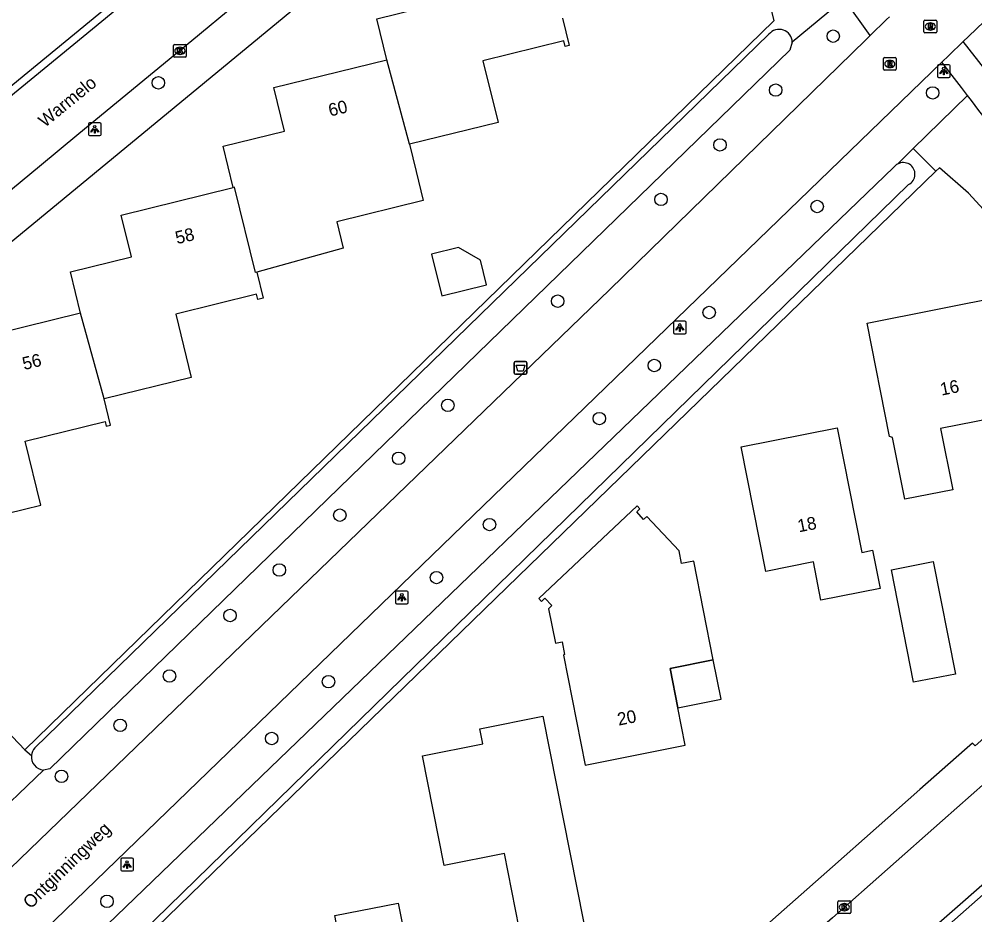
# Model space of a CAD drawing. Extents: x 157663 to 158496, y 379212 to 380934.
# Drawn here: x 158204.6 to 158279.6, y 380405 to 380475.4 of the extents above; entities that cross this region are included whole.
import ezdxf

# ---------------------------------------------------------------- set-up
doc = ezdxf.new("R2010")
doc.units = 0
for name, color, linetype in [('IMGEO_Afvalbak', 7, 'Continuous'), ('IMGEO_Berm_groen', 7, 'Continuous'), ('IMGEO_Boom', 7, 'Continuous'), ('IMGEO_Groenvoorziening', 7, 'Continuous'), ('IMGEO_Kolk', 7, 'Continuous'), ('IMGEO_Lichtpunt', 7, 'Continuous'), ('IMGEO_Openbare_ruimte_label', 7, 'Continuous'), ('IMGEO_Pand', 7, 'Continuous'), ('IMGEO_Pand_nummerreeks', 7, 'Continuous'), ('IMGEO_Pand_overbouw', 7, 'Continuous'), ('IMGEO_Rijbaan_lokaal_gesloten', 7, 'Continuous'), ('IMGEO_Rijbaan_lokaal_open', 7, 'Continuous'), ('IMGEO_Rioolput', 7, 'Continuous'), ('IMGEO_Voetpad_open', 7, 'Continuous'), ('IMGEO_Waterloop', 7, 'Continuous')]:
    doc.layers.add(name, color=color, linetype=linetype)

msp = doc.modelspace()

# ---------------------------------------------------------------- linework, layer by layer
at = {"layer": 'IMGEO_Afvalbak'}
for p, q in [((158243.52, 380448.481), (158244.31, 380448.481)), ((158244.31, 380448.481), (158243.52, 380448.481)), ((158243.42, 380447.581), (158243.42, 380448.381)), ((158243.42, 380448.381), (158243.42, 380447.581)), ((158244.41, 380448.381), (158244.41, 380447.581)), ((158244.41, 380447.581), (158244.41, 380448.381)), ((158244.31, 380447.481), (158243.52, 380447.481)), ((158243.52, 380447.481), (158244.31, 380447.481))]:
    msp.add_line(p, q, dxfattribs=at)
msp.add_lwpolyline([(158243.563, 380448.195), (158244.267, 380448.195), (158244.118, 380447.725), (158243.712, 380447.725), (158243.563, 380448.195)], dxfattribs=at)
for centre, start, end in [((158243.52, 380448.381), 90, 180), ((158243.52, 380448.381), 90, 180), ((158244.31, 380448.381), 0, 90), ((158244.31, 380448.381), 360, 90), ((158243.52, 380447.581), 180, 270), ((158243.52, 380447.581), 180, 270), ((158244.31, 380447.581), 270, 0), ((158244.31, 380447.581), 270, 0)]:
    msp.add_arc(centre, 0.1, start, end, dxfattribs=at)
at = {"layer": 'IMGEO_Berm_groen'}
for points in [[(158269.334, 380476.98), (158265.254, 380473.57)], [(158274.753, 380465.203), (158279.013, 380469.39)], [(158273.526, 380463.997), (158274.753, 380465.203)], [(158206.469, 380416.402), (158201.9, 380412.048)]]:
    msp.add_lwpolyline(points, dxfattribs=at)
at = {"layer": 'IMGEO_Boom'}
for centre in [(158268.47, 380474.034), (158215.485, 380470.372), (158263.953, 380469.803), (158276.278, 380469.582), (158259.577, 380465.497), (158254.946, 380461.215), (158267.208, 380460.66), (158246.836, 380453.225), (158258.732, 380452.333), (158254.42, 380448.17), (158238.212, 380445.047), (158250.108, 380444.006), (158234.346, 380440.884), (158229.736, 380436.423), (158241.483, 380435.679), (158224.978, 380432.111), (158237.32, 380431.516), (158221.112, 380428.542), (158216.354, 380423.784), (158228.844, 380423.338), (158212.488, 380419.918), (158224.383, 380418.877), (158207.878, 380415.903), (158211.447, 380406.089)]:
    msp.add_circle(centre, 0.489, dxfattribs=at)
at = {"layer": 'IMGEO_Groenvoorziening'}
for points in [[(158247.453, 380506.107), (158249.805, 380505.05), (158251.493, 380504.031), (158253.066, 380502.84), (158254.505, 380501.492), (158255.796, 380500), (158257.354, 380497.789), (158258.356, 380495.931), (158259.158, 380493.979), (158259.752, 380491.953), (158263.809, 380475.249), (158204.989, 380417.99)], [(158276.529, 380463.435), (158274.753, 380465.203)], [(158233.333, 380377.826), (158212.706, 380401.465), (158276.529, 380463.435)], [(158295.076, 380432.348), (158293.72, 380433.506), (158292.249, 380435.007), (158290.942, 380436.654), (158289.815, 380438.428), (158288.879, 380440.31), (158288.146, 380442.279), (158287.622, 380444.315), (158287.402, 380445.849), (158286.736, 380448.807), (158285.765, 380451.68), (158284.499, 380454.435), (158282.951, 380457.043), (158281.14, 380459.474), (158279.084, 380461.703), (158276.807, 380463.705), (158276.529, 380463.435)], [(158195.106, 380450.632), (158202.56, 380420.525), (158204.989, 380417.99)], [(158204.989, 380417.99), (158205.522, 380417.551)]]:
    msp.add_lwpolyline(points, dxfattribs=at)
at = {"layer": 'IMGEO_Kolk'}
for p, q in [((158216.675, 380472.457), (158216.675, 380473.309)), ((158216.75, 380473.383), (158217.602, 380473.383)), ((158217.163, 380473.163), (158217.188, 380473.163)), ((158217.676, 380473.309), (158217.676, 380472.457)), ((158217.186, 380472.603), (158217.161, 380472.603)), ((158217.602, 380472.383), (158216.75, 380472.383)), ((158268.841, 380405.205), (158268.841, 380406.057)), ((158268.916, 380406.131), (158269.768, 380406.131)), ((158269.329, 380405.911), (158269.354, 380405.911)), ((158269.842, 380406.057), (158269.842, 380405.205)), ((158269.768, 380405.131), (158268.916, 380405.131)), ((158269.352, 380405.351), (158269.327, 380405.351))]:
    msp.add_line(p, q, dxfattribs=at)
for points in [[(158216.675, 380472.457), (158216.675, 380473.309)], [(158216.75, 380473.383), (158217.602, 380473.383)], [(158217.676, 380473.309), (158217.676, 380472.457)], [(158216.996, 380473.083), (158217.119, 380473.083), (158217.119, 380472.932), (158217.249, 380473.083), (158217.413, 380473.083), (158217.267, 380472.932), (158217.42, 380472.683), (158217.268, 380472.683), (158217.183, 380472.847), (158217.119, 380472.78), (158217.119, 380472.683), (158216.996, 380472.683), (158216.996, 380473.083)], [(158217.602, 380472.383), (158216.75, 380472.383)], [(158268.841, 380405.205), (158268.841, 380406.057)], [(158268.916, 380406.131), (158269.768, 380406.131)], [(158269.162, 380405.831), (158269.285, 380405.831), (158269.285, 380405.68), (158269.415, 380405.831), (158269.579, 380405.831), (158269.433, 380405.68), (158269.586, 380405.431), (158269.434, 380405.431), (158269.349, 380405.595), (158269.285, 380405.528), (158269.285, 380405.431), (158269.162, 380405.431), (158269.162, 380405.831)], [(158269.842, 380406.057), (158269.842, 380405.205)], [(158269.768, 380405.131), (158268.916, 380405.131)]]:
    msp.add_lwpolyline(points, dxfattribs=at)
for centre, start, end in [((158216.752, 380473.307), 91.55205, 178.44795), ((158216.752, 380473.307), 91.55205, 178.44795), ((158217.6, 380473.307), 1.55205, 88.44795), ((158217.6, 380473.307), 1.55205, 88.44795), ((158216.752, 380472.459), 181.55205, 268.44795), ((158216.752, 380472.459), 181.55205, 268.44795), ((158217.6, 380472.459), 271.55205, 358.44795), ((158217.6, 380472.459), 271.55205, 358.44795), ((158268.918, 380406.055), 91.55205, 178.44795), ((158268.918, 380406.055), 91.55205, 178.44795), ((158269.766, 380406.055), 1.55205, 88.44795), ((158269.766, 380406.055), 1.55205, 88.44795), ((158268.918, 380405.207), 181.55205, 268.44795), ((158268.918, 380405.207), 181.55205, 268.44795), ((158269.766, 380405.207), 271.55205, 358.44795), ((158269.766, 380405.207), 271.55205, 358.44795)]:
    msp.add_arc(centre, 0.0765, start, end, dxfattribs=at)
for centre, major_axis, ratio, start_param, end_param in [((158217.162, 380472.883), (-0.387, 0.002), 0.722429, 4.712389, 7.853982), ((158217.187, 380472.883), (-0.39, 0.002), 0.717154, 1.570796, 4.712389), ((158269.328, 380405.631), (-0.387, 0.002), 0.722429, 4.712389, 7.853982), ((158269.353, 380405.631), (-0.39, 0.002), 0.717154, 1.570796, 4.712389)]:
    msp.add_ellipse(centre, major_axis=major_axis, ratio=ratio, start_param=start_param, end_param=end_param, dxfattribs=at)
at = {"layer": 'IMGEO_Lichtpunt'}
for p, q in [((158276.649, 380471.698), (158276.649, 380470.891)), ((158276.649, 380471.698), (158276.649, 380470.891)), ((158277.551, 380471.793), (158276.743, 380471.793)), ((158277.551, 380471.793), (158276.743, 380471.793)), ((158277.645, 380470.891), (158277.645, 380471.698)), ((158277.645, 380470.891), (158277.645, 380471.698)), ((158276.743, 380470.797), (158277.551, 380470.797)), ((158276.743, 380470.797), (158277.551, 380470.797)), ((158210.888, 380467.223), (158210.08, 380467.223)), ((158210.888, 380467.223), (158210.08, 380467.223)), ((158209.986, 380467.128), (158209.986, 380466.321)), ((158209.986, 380467.128), (158209.986, 380466.321)), ((158210.982, 380466.321), (158210.982, 380467.128)), ((158210.982, 380466.321), (158210.982, 380467.128)), ((158210.08, 380466.227), (158210.888, 380466.227)), ((158210.08, 380466.227), (158210.888, 380466.227)), ((158255.919, 380451.562), (158255.919, 380450.755)), ((158255.919, 380451.562), (158255.919, 380450.755)), ((158256.821, 380451.657), (158256.013, 380451.657)), ((158256.821, 380451.657), (158256.013, 380451.657)), ((158256.915, 380450.755), (158256.915, 380451.562)), ((158256.915, 380450.755), (158256.915, 380451.562)), ((158256.013, 380450.661), (158256.821, 380450.661)), ((158256.013, 380450.661), (158256.821, 380450.661)), ((158235, 380430.46), (158234.192, 380430.46)), ((158235, 380430.46), (158234.192, 380430.46)), ((158234.098, 380430.365), (158234.098, 380429.558)), ((158234.098, 380430.365), (158234.098, 380429.558)), ((158235.094, 380429.558), (158235.094, 380430.365)), ((158235.094, 380429.558), (158235.094, 380430.365)), ((158234.192, 380429.464), (158235, 380429.464)), ((158234.192, 380429.464), (158235, 380429.464)), ((158212.526, 380409.384), (158212.526, 380408.577)), ((158212.526, 380409.384), (158212.526, 380408.577)), ((158213.428, 380409.479), (158212.62, 380409.479)), ((158213.428, 380409.479), (158212.62, 380409.479)), ((158213.522, 380408.577), (158213.522, 380409.384)), ((158213.522, 380408.577), (158213.522, 380409.384)), ((158212.62, 380408.483), (158213.428, 380408.483)), ((158212.62, 380408.483), (158213.428, 380408.483))]:
    msp.add_line(p, q, dxfattribs=at)
for points in [[(158277.023, 380471.362), (158277.062, 380471.334), (158276.874, 380471.072), (158276.836, 380471.099), (158277.023, 380471.362)], [(158277.125, 380471.314), (158277.172, 380471.314), (158277.172, 380470.992), (158277.125, 380470.992), (158277.125, 380471.314)], [(158277.235, 380471.334), (158277.273, 380471.361), (158277.46, 380471.099), (158277.421, 380471.071), (158277.235, 380471.334)], [(158210.36, 380466.792), (158210.399, 380466.764), (158210.211, 380466.502), (158210.173, 380466.529), (158210.36, 380466.792)], [(158210.462, 380466.744), (158210.509, 380466.744), (158210.509, 380466.422), (158210.462, 380466.422), (158210.462, 380466.744)], [(158210.572, 380466.764), (158210.61, 380466.791), (158210.797, 380466.529), (158210.758, 380466.501), (158210.572, 380466.764)], [(158256.293, 380451.226), (158256.332, 380451.198), (158256.144, 380450.936), (158256.106, 380450.963), (158256.293, 380451.226)], [(158256.395, 380451.178), (158256.442, 380451.178), (158256.442, 380450.856), (158256.395, 380450.856), (158256.395, 380451.178)], [(158256.505, 380451.198), (158256.543, 380451.225), (158256.73, 380450.963), (158256.691, 380450.935), (158256.505, 380451.198)], [(158234.472, 380430.029), (158234.511, 380430.001), (158234.323, 380429.739), (158234.285, 380429.766), (158234.472, 380430.029)], [(158234.574, 380429.981), (158234.621, 380429.981), (158234.621, 380429.659), (158234.574, 380429.659), (158234.574, 380429.981)], [(158234.684, 380430.001), (158234.722, 380430.028), (158234.909, 380429.766), (158234.87, 380429.738), (158234.684, 380430.001)], [(158212.9, 380409.048), (158212.939, 380409.02), (158212.751, 380408.758), (158212.713, 380408.785), (158212.9, 380409.048)], [(158213.002, 380409), (158213.049, 380409), (158213.049, 380408.678), (158213.002, 380408.678), (158213.002, 380409)], [(158213.112, 380409.02), (158213.15, 380409.047), (158213.337, 380408.785), (158213.298, 380408.757), (158213.112, 380409.02)]]:
    msp.add_lwpolyline(points, dxfattribs=at)
for centre in [(158277.148, 380471.496), (158210.485, 380466.926), (158256.418, 380451.36), (158234.597, 380430.163), (158213.025, 380409.182)]:
    msp.add_circle(centre, 0.0994, dxfattribs=at)
for centre, start, end in [((158276.743, 380471.698), 90, 180), ((158276.743, 380471.698), 90, 180), ((158277.551, 380471.698), 0, 90), ((158277.551, 380471.698), 0, 90), ((158276.743, 380470.891), 180, 270), ((158276.743, 380470.891), 180, 270), ((158277.551, 380470.891), 270, 0), ((158277.551, 380470.891), 270, 360), ((158210.08, 380467.128), 90, 180), ((158210.08, 380467.128), 90, 180), ((158210.888, 380467.128), 0, 90), ((158210.888, 380467.128), 0, 90), ((158210.08, 380466.321), 180, 270), ((158210.08, 380466.321), 180, 270), ((158210.888, 380466.321), 270, 0), ((158210.888, 380466.321), 270, 360), ((158256.013, 380451.562), 90, 180), ((158256.013, 380451.562), 90, 180), ((158256.821, 380451.562), 0, 90), ((158256.821, 380451.562), 0, 90), ((158256.013, 380450.755), 180, 270), ((158256.013, 380450.755), 180, 270), ((158256.821, 380450.755), 270, 0), ((158256.821, 380450.755), 270, 360), ((158234.192, 380430.365), 90, 180), ((158234.192, 380430.365), 90, 180), ((158235, 380430.365), 0, 90), ((158235, 380430.365), 0, 90), ((158234.192, 380429.558), 180, 270), ((158234.192, 380429.558), 180, 270), ((158235, 380429.558), 270, 0), ((158235, 380429.558), 270, 360), ((158212.62, 380409.384), 90, 180), ((158212.62, 380409.384), 90, 180), ((158213.428, 380409.384), 0, 90), ((158213.428, 380409.384), 0, 90), ((158212.62, 380408.577), 180, 270), ((158212.62, 380408.577), 180, 270), ((158213.428, 380408.577), 270, 0), ((158213.428, 380408.577), 270, 360)]:
    msp.add_arc(centre, 0.0946, start, end, dxfattribs=at)
at = {"layer": 'IMGEO_Pand'}
for points in [[(158233.427, 380472.19), (158232.637, 380475.402), (158237.416, 380476.576), (158236.587, 380479.949), (158245.461, 380482.13)], [(158247.21, 380475.457), (158247.738, 380473.308), (158247.426, 380473.231), (158247.32, 380473.66), (158240.966, 380472.099), (158242.154, 380467.267), (158235.199, 380465.559)], [(158221.367, 380462.154), (158220.57, 380465.396), (158225.392, 380466.581), (158224.55, 380470.008), (158233.427, 380472.19)], [(158235.199, 380465.559), (158233.427, 380472.19)], [(158235.199, 380465.559), (158235.727, 380463.407), (158236.287, 380461.123), (158229.486, 380459.452), (158229.993, 380457.39), (158223.223, 380455.496)], [(158209.383, 380452.279), (158208.586, 380455.523), (158213.377, 380456.7), (158212.568, 380459.992), (158221.367, 380462.154)], [(158223.223, 380455.496), (158223.12, 380455.467), (158221.472, 380462.181), (158221.367, 380462.154)], [(158241.251, 380454.502), (158240.773, 380456.452), (158239.049, 380457.432), (158236.937, 380456.914), (158237.74, 380453.641), (158241.251, 380454.502)], [(158223.223, 380455.496), (158223.721, 380453.469), (158223.292, 380453.364), (158223.192, 380453.771), (158216.845, 380452.211), (158218.069, 380447.232), (158211.227, 380445.551)], [(158271.136, 380451.509), (158282.039, 380453.661), (158283.83, 380444.59), (158276.9, 380443.222), (158277.849, 380438.415), (158274.084, 380437.672), (158273.126, 380442.527), (158272.893, 380442.606), (158271.136, 380451.509)], [(158209.383, 380452.279), (158200.542, 380450.107), (158201.376, 380446.711), (158196.525, 380445.519), (158199.004, 380435.428)], [(158211.227, 380445.551), (158209.383, 380452.279)], [(158201.094, 380435.942), (158206.259, 380437.211), (158205.028, 380442.222), (158211.307, 380443.764), (158211.393, 380443.415), (158211.731, 380443.498), (158211.227, 380445.551)], [(158266.914, 380432.744), (158263.166, 380432.004), (158261.236, 380441.778), (158268.782, 380443.268), (158270.711, 380433.493), (158271.564, 380433.661), (158272.155, 380430.669), (158267.504, 380429.751), (158266.914, 380432.744)], [(158257.517, 380432.817), (158256.562, 380432.629), (158256.366, 380433.623), (158253.846, 380436.319), (158253.586, 380436.081), (158253.049, 380436.672), (158253.293, 380436.917), (158253.07, 380437.14), (158245.35, 380429.875), (158245.554, 380429.646), (158245.836, 380429.897), (158246.382, 380429.313), (158246.119, 380429.061), (158246.657, 380426.359), (158247.188, 380426.468), (158247.362, 380425.488), (158247.285, 380425.435), (158248.99, 380416.796), (158256.849, 380418.347), (158256.268, 380421.291), (158255.657, 380424.385), (158259.049, 380425.055), (158257.517, 380432.817)], [(158274.782, 380423.292), (158273.038, 380432.131), (158276.318, 380432.779), (158278.062, 380423.939), (158274.782, 380423.292)], [(158249.925, 380399.091), (158244.97, 380398.113), (158242.653, 380409.853), (158237.91, 380408.917), (158236.214, 380417.513), (158240.957, 380418.449), (158240.721, 380419.647), (158245.675, 380420.625), (158249.925, 380399.091)], [(158237.414, 380390.287), (158234.076, 380389.629), (158233.471, 380392.692), (158224.197, 380390.862), (158222.248, 380400.737), (158229.867, 380402.241), (158229.329, 380404.968), (158234.322, 380405.953), (158237.414, 380390.287)]]:
    msp.add_lwpolyline(points, dxfattribs=at)
at = {"layer": 'IMGEO_Pand_overbouw'}
msp.add_lwpolyline([(158259.049, 380425.055), (158255.657, 380424.385), (158256.268, 380421.291), (158259.66, 380421.96)], close=True, dxfattribs=at)
at = {"layer": 'IMGEO_Rijbaan_lokaal_gesloten'}
for points in [[(158278.68, 380473.614), (158279.097, 380474.018), (158282.116, 380476.953), (158305.818, 380500), (158341.944, 380535.126), (158342.036, 380535.216)], [(158272.883, 380475.555), (158272.656, 380475.334), (158271.369, 380474.079)], [(158271.369, 380474.079), (158271.031, 380473.749), (158250.925, 380454.131), (158203.076, 380407.926)], [(158277.006, 380471.994), (158277.54, 380472.51), (158278.68, 380473.614)], [(158204.985, 380402.319), (158277.006, 380471.994)]]:
    msp.add_lwpolyline(points, dxfattribs=at)
at = {"layer": 'IMGEO_Rijbaan_lokaal_open'}
for points in [[(158185.161, 380454.009), (158187.689, 380456.02), (158203.743, 380469.21), (158209.588, 380474.011), (158227.179, 380488.487)], [(158233.356, 380486.647), (158230.451, 380483.891), (158221.604, 380476.545), (158218.116, 380473.682), (158209.246, 380466.364), (158206.145, 380463.806), (158197.636, 380456.782), (158194.731, 380454.379), (158190.688, 380451.037), (158189.757, 380450.307)], [(158240.377, 380372.25), (158243.899, 380375.374), (158247.291, 380378.383), (158256.668, 380386.653), (158260.048, 380389.643), (158265.799, 380394.72), (158268.71, 380397.255), (158272.487, 380400.59), (158275.064, 380402.899), (158280.349, 380407.546), (158283.753, 380410.559), (158293.144, 380418.837), (158296.552, 380421.825), (158297.311, 380422.499), (158300.184, 380425.29)], [(158290.558, 380424.363), (158280.432, 380415.427), (158277.036, 380412.427), (158268.418, 380404.808), (158265.005, 380401.815), (158264.255, 380401.144), (158260.861, 380398.145), (158251.843, 380390.163), (158248.452, 380387.176), (158240.599, 380380.224), (158237.209, 380377.235), (158234.426, 380374.771)]]:
    msp.add_lwpolyline(points, dxfattribs=at)
at = {"layer": 'IMGEO_Rioolput'}
for p, q in [((158275.595, 380474.371), (158275.595, 380475.223)), ((158275.67, 380475.297), (158276.522, 380475.297)), ((158276.083, 380475.077), (158276.108, 380475.077)), ((158276.596, 380475.223), (158276.596, 380474.371)), ((158276.522, 380474.297), (158275.67, 380474.297)), ((158276.106, 380474.517), (158276.081, 380474.517)), ((158272.412, 380471.433), (158272.412, 380472.285)), ((158272.487, 380472.359), (158273.339, 380472.359)), ((158272.9, 380472.139), (158272.925, 380472.139)), ((158273.413, 380472.285), (158273.413, 380471.433)), ((158273.339, 380471.359), (158272.487, 380471.359)), ((158272.923, 380471.579), (158272.898, 380471.579))]:
    msp.add_line(p, q, dxfattribs=at)
for points in [[(158275.595, 380474.371), (158275.595, 380475.223)], [(158275.67, 380475.297), (158276.522, 380475.297)], [(158276.184, 380474.995), (158275.932, 380474.997), (158275.932, 380474.597)], [(158275.932, 380474.597), (158276.056, 380474.597), (158276.056, 380474.759), (158276.067, 380474.759)], [(158276.11, 380474.916), (158276.056, 380474.916), (158276.056, 380474.835)], [(158276.056, 380474.835), (158276.108, 380474.835)], [(158276.114, 380474.73), (158276.185, 380474.597), (158276.325, 380474.597), (158276.26, 380474.723)], [(158276.596, 380475.223), (158276.596, 380474.371)], [(158276.522, 380474.297), (158275.67, 380474.297)], [(158272.412, 380471.433), (158272.412, 380472.285)], [(158272.487, 380472.359), (158273.339, 380472.359)], [(158273.001, 380472.057), (158272.749, 380472.059), (158272.749, 380471.659)], [(158272.749, 380471.659), (158272.873, 380471.659), (158272.873, 380471.821), (158272.884, 380471.821)], [(158272.927, 380471.978), (158272.873, 380471.978), (158272.873, 380471.897)], [(158272.873, 380471.897), (158272.925, 380471.897)], [(158272.931, 380471.792), (158273.002, 380471.659), (158273.142, 380471.659), (158273.077, 380471.785)], [(158273.413, 380472.285), (158273.413, 380471.433)], [(158273.339, 380471.359), (158272.487, 380471.359)]]:
    msp.add_lwpolyline(points, dxfattribs=at)
for centre, radius, start, end in [((158275.672, 380475.221), 0.0765, 91.55205, 178.44795), ((158275.672, 380475.221), 0.0765, 91.55205, 178.44795), ((158276.066, 380474.706), 0.0533, 26.02933, 88.69889), ((158276.092, 380475.024), 0.19, 274.7715, 282.96867), ((158276.116, 380474.82), 0.0964, 77.00612, 93.18647), ((158276.13, 380474.877), 0.0378, 276.66336, 79.67722), ((158276.183, 380474.885), 0.109, 350.36119, 89.41601), ((158276.181, 380474.885), 0.112, 277.58423, 350.98172), ((158276.165, 380474.67), 0.108, 29.51342, 73.79051), ((158276.52, 380475.221), 0.0765, 1.55205, 88.44795), ((158276.52, 380475.221), 0.0765, 1.55205, 88.44795), ((158275.672, 380474.373), 0.0765, 181.55205, 268.44795), ((158275.672, 380474.373), 0.0765, 181.55205, 268.44795), ((158276.52, 380474.373), 0.0765, 271.55205, 358.44795), ((158276.52, 380474.373), 0.0765, 271.55205, 358.44795), ((158272.489, 380472.283), 0.0765, 91.55205, 178.44795), ((158272.489, 380472.283), 0.0765, 91.55205, 178.44795), ((158272.883, 380471.768), 0.0533, 26.02933, 88.69889), ((158272.909, 380472.086), 0.19, 274.7715, 282.96867), ((158272.933, 380471.882), 0.0964, 77.00612, 93.18647), ((158272.947, 380471.939), 0.0378, 276.66336, 79.67722), ((158273, 380471.947), 0.109, 350.36119, 89.41601), ((158272.998, 380471.947), 0.112, 277.58423, 350.98172), ((158272.982, 380471.732), 0.108, 29.51342, 73.79051), ((158273.337, 380472.283), 0.0765, 1.55205, 88.44795), ((158273.337, 380472.283), 0.0765, 1.55205, 88.44795), ((158272.489, 380471.435), 0.0765, 181.55205, 268.44795), ((158272.489, 380471.435), 0.0765, 181.55205, 268.44795), ((158273.337, 380471.435), 0.0765, 271.55205, 358.44795), ((158273.337, 380471.435), 0.0765, 271.55205, 358.44795)]:
    msp.add_arc(centre, radius, start, end, dxfattribs=at)
for centre, major_axis, ratio, start_param, end_param in [((158276.082, 380474.797), (-0.387, 0.002), 0.722429, 4.712389, 7.853982), ((158276.107, 380474.797), (-0.39, 0.002), 0.717154, 1.570796, 4.712389), ((158272.899, 380471.859), (-0.387, 0.002), 0.722429, 4.712389, 7.853982), ((158272.924, 380471.859), (-0.39, 0.002), 0.717154, 1.570796, 4.712389)]:
    msp.add_ellipse(centre, major_axis=major_axis, ratio=ratio, start_param=start_param, end_param=end_param, dxfattribs=at)
at = {"layer": 'IMGEO_Voetpad_open'}
for points in [[(158184.789, 380454.483), (158187.303, 380456.485), (158226.813, 380488.959)], [(158195.106, 380450.632), (158232.056, 380481.111)], [(158271.369, 380474.079), (158269.334, 380476.98)], [(158280.589, 380471.146), (158280.476, 380471.294), (158280.362, 380471.441), (158278.68, 380473.614)], [(158279.013, 380469.39), (158278.775, 380469.698), (158278.537, 380470.006), (158277.006, 380471.994)], [(158292.091, 380429.371), (158279.605, 380418.293), (158279.393, 380418.507), (158278.773, 380417.976), (158275.266, 380414.885), (158268.406, 380408.809), (158233.333, 380377.826)], [(158244.872, 380375.418), (158297.805, 380422.134), (158299.264, 380423.498), (158303.395, 380427.849)]]:
    msp.add_lwpolyline(points, dxfattribs=at)
msp.add_arc((158183.043, 380395.909), 120.87, 33.66381, 37.43998, dxfattribs=at)
at = {"layer": 'IMGEO_Waterloop'}
for points in [[(158205.787, 380418.134), (158263.422, 380474.193)], [(158265.254, 380473.57), (158265.055, 380472.934), (158206.97, 380416.487), (158206.469, 380416.402)], [(158211.102, 380403.546), (158211.489, 380404.284), (158273.239, 380463.746)], [(158274.391, 380462.382), (158213.049, 380402.542)]]:
    msp.add_lwpolyline(points, dxfattribs=at)
for centre, radius, start, end in [((158264.223, 380473.542), 1.032, 1.54045, 140.89675), ((158273.958, 380463.214), 0.894, 118.86391, 143.47967), ((158273.972, 380463.197), 0.916, 297.20333, 119.14401), ((158206.55, 380417.436), 1.034, 137.52101, 173.59108), ((158206.552, 380417.435), 1.036, 173.57205, 265.4183)]:
    msp.add_arc(centre, radius, start, end, dxfattribs=at)

# ---------------------------------------------------------------- texts
at = {"layer": 'IMGEO_Openbare_ruimte_label'}
for s, rotation, p in [('Warmelo', 39.24106, (158206.575, 380466.823)), ('Ontginningweg', 44.31167, (158205.449, 380405.443))]:
    msp.add_text(s, height=1, rotation=rotation, dxfattribs=at).set_placement(p)
at = {"layer": 'IMGEO_Pand_nummerreeks'}
for s, rotation, p in [('60', 13.80365, (158228.971, 380467.717)), ('58', 13.80466, (158216.95, 380457.692)), ('56', 13.80255, (158204.942, 380447.811)), ('16', 11.16676, (158276.97, 380445.805)), ('18', 11.16382, (158265.772, 380435.066)), ('20', 11.16122, (158251.623, 380419.885))]:
    msp.add_text(s, height=1, rotation=rotation, dxfattribs=at).set_placement(p)

doc.saveas('drawing.dxf')
